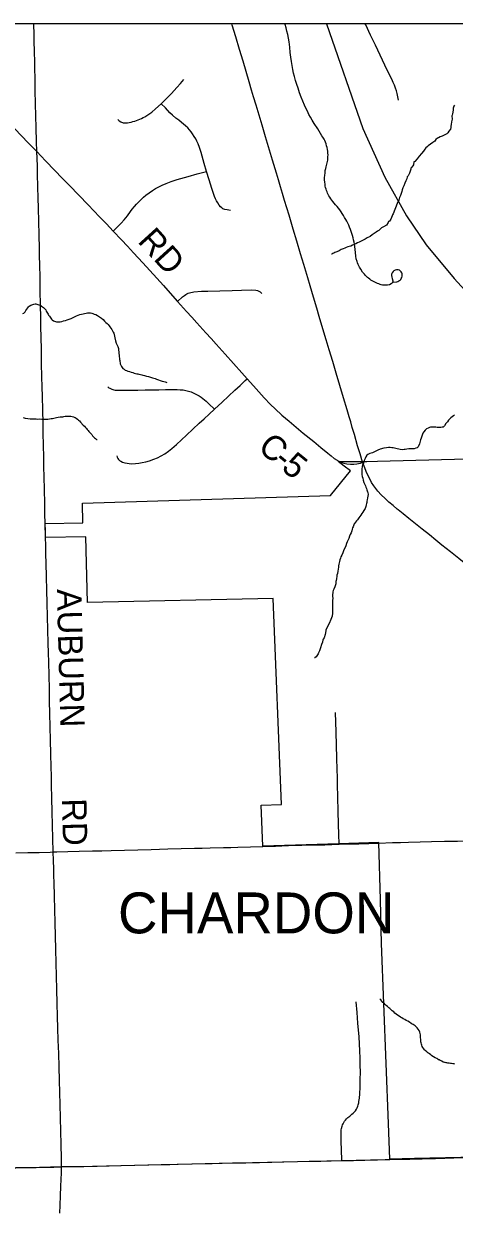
# Model space of a CAD drawing. Extents: x 103424 to 290657, y 38711 to 110967.
# Drawn here: x 133964 to 139264, y 96372 to 110967 of the extents above; entities that cross this region are included whole.
import ezdxf

# ---------------------------------------------------------------- set-up
doc = ezdxf.new("R2010")
doc.units = 0
for name, color, linetype in [('GM_X_City_Street', 7, 'Continuous'), ('GM_X_Corporation', 7, 'Continuous'), ('GM_X_Corporation_Text', 7, 'Continuous'), ('GM_X_County_Road', 7, 'Continuous'), ('GM_X_County_Road_Text', 7, 'Continuous'), ('GM_X_Minor_River', 7, 'Continuous'), ('GM_X_Rail_Line', 7, 'Continuous'), ('GM_X_State_Route', 7, 'Continuous'), ('GM_X_Township_Road', 7, 'Continuous'), ('GM_X_US_Route', 7, 'Continuous')]:
    doc.layers.add(name, color=color, linetype=linetype)

msp = doc.modelspace()

# ---------------------------------------------------------------- linework, layer by layer
at = {"layer": 'GM_X_City_Street'}
msp.add_lwpolyline([(137848, 100874), (137844, 100997), (137841, 101119), (137836, 101284), (137832, 101449), (137827, 101614), (137825, 101701), (137823, 101788), (137819, 101939), (137815, 102090), (137810, 102255), (137806, 102375), (137802, 102494)], dxfattribs=at)
at = {"layer": 'GM_X_Corporation'}
msp.add_lwpolyline([(103424, 96535), (103424, 38711), (175680, 38711), (175680, 110967), (119699, 110967), (119717, 106543), (119720, 106323), (119721, 106006), (119710, 99446), (119706, 99064), (119664, 96690), (117026, 96688), (115542, 96665), (105082, 96575)], close=True, dxfattribs=at)
for points in [[(148355, 110967), (119699, 110967)], [(139727, 97031), (138775, 97009), (138471, 97002), (138454, 97440), (138369, 99655), (138355, 100190), (138337, 100895), (137844, 100880), (136906, 100852), (136888, 101356), (137139, 101363), (137036, 103898), (134751, 103849), (134728, 104654), (134231, 104646), (134227, 104819), (134693, 104827), (134686, 105071), (137739, 105166), (137986, 105467), (137910, 105525), (137833, 105583), (138189, 105584), (138318, 105585), (139739, 105625)], [(133865, 96897), (134160, 96904), (134429, 96910), (134521, 96911), (134811, 96916), (135855, 96941), (137335, 96973), (137877, 96984), (138415, 96997), (138695, 97004), (138975, 97012), (139429, 97024), (139729, 97033), (143875, 97133), (145164, 97185), (148487, 97291), (148594, 97295), (148595, 97227), (148833, 83560)], [(133865, 96897), (134160, 96904), (134429, 96910), (134521, 96911), (134811, 96916), (135855, 96941), (137335, 96973), (137877, 96984), (138415, 96997), (138695, 97004), (138975, 97012), (139429, 97024)]]:
    msp.add_lwpolyline(points, dxfattribs=at)
at = {"layer": 'GM_X_County_Road'}
for p, q in [((137826, 105595), (137852, 105581)), ((134233, 104643), (134232, 104691))]:
    msp.add_line(p, q, dxfattribs=at)
for points in [[(132619, 110967), (132651, 110934), (132752, 110827), (132853, 110719), (132967, 110600), (133045, 110519), (133123, 110437), (133237, 110318), (133302, 110252), (133366, 110185), (133460, 110086), (133554, 109987), (133668, 109868), (133740, 109793), (133812, 109718), (133925, 109602), (134033, 109491), (134125, 109396)], [(134125, 109396), (134121, 109520), (134117, 109685), (134114, 109834), (134111, 109982), (134107, 110147), (134104, 110312), (134102, 110395), (134100, 110478), (134096, 110643), (134094, 110736), (134092, 110829), (134089, 110967)], [(134229, 104817), (134226, 104943), (134223, 105069), (134219, 105234), (134215, 105399), (134213, 105513), (134210, 105628), (134207, 105793), (134204, 105922), (134202, 106051), (134198, 106216), (134194, 106381), (134191, 106502), (134189, 106623), (134185, 106788), (134182, 106953), (134179, 107118), (134177, 107232), (134175, 107347), (134171, 107512), (134168, 107677), (134165, 107842), (134161, 108007), (134159, 108106), (134157, 108204), (134153, 108369), (134149, 108534), (134145, 108699), (134142, 108827), (134138, 108955), (134135, 109120), (134133, 109215), (134131, 109310), (134125, 109396)], [(134125, 109396), (134234, 109282), (134348, 109163), (134437, 109069), (134527, 108976), (134642, 108857), (134756, 108738), (134826, 108665), (134897, 108591), (134982, 108504), (135066, 108416), (135166, 108311), (135241, 108230), (135317, 108148), (135429, 108027), (135515, 107933), (135601, 107839), (135683, 107747), (135765, 107654), (135858, 107552), (135968, 107429), (136032, 107358), (136096, 107286), (136207, 107164), (136270, 107094), (136334, 107024), (136444, 106901), (136547, 106786), (136650, 106671), (136713, 106600), (136792, 106512), (136858, 106438), (136925, 106365), (137003, 106284), (137059, 106229), (137143, 106153), (137230, 106077), (137318, 106004), (137406, 105932), (137534, 105827), (137620, 105755), (137707, 105684), (137747, 105650), (137787, 105619), (137822, 105597), (137826, 105595)], [(137852, 105581), (137877, 105571), (137904, 105563), (137941, 105555), (137985, 105551), (138029, 105550), (138066, 105552), (138087, 105556), (138109, 105562), (138136, 105575)], [(134232, 104691), (134231, 104733), (134229, 104817)], [(134431, 96906), (134429, 97014), (134425, 97179), (134420, 97344), (134416, 97509), (134411, 97674), (134407, 97822), (134404, 97970), (134399, 98135), (134395, 98300), (134390, 98465), (134386, 98610), (134382, 98756), (134378, 98921), (134374, 99086), (134369, 99251), (134365, 99416), (134361, 99581), (134356, 99746), (134352, 99909), (134348, 100072), (134343, 100237), (134339, 100402), (134337, 100486), (134334, 100570), (134331, 100675), (134328, 100779), (134324, 100944), (134320, 101109), (134316, 101274), (134312, 101439), (134308, 101604), (134305, 101714), (134303, 101823), (134299, 101988), (134295, 102153), (134291, 102318), (134287, 102484), (134283, 102634), (134280, 102784), (134276, 102950), (134272, 103115), (134269, 103230), (134266, 103346), (134262, 103511), (134258, 103676), (134253, 103838), (134249, 104000), (134245, 104165), (134241, 104330), (134238, 104441), (134236, 104552), (134233, 104643)], [(134431, 96906), (134568, 96909), (134705, 96912), (134870, 96916), (135016, 96919), (135162, 96922), (135327, 96926), (135492, 96930), (135657, 96933), (135762, 96936), (135867, 96938), (136032, 96942), (136197, 96946), (136283, 96948), (136370, 96950), (136535, 96954), (136700, 96957), (136865, 96961), (137017, 96965), (137168, 96968), (137333, 96971), (137477, 96974), (137620, 96977), (137750, 96980), (137879, 96983), (138022, 96986), (138164, 96989), (138318, 96993), (138472, 96996)], [(138472, 96996), (138587, 96999), (138718, 97001), (138870, 97005), (139035, 97009), (139147, 97012), (139259, 97015), (139424, 97020), (139576, 97024), (139727, 97028)], [(131505, 96844), (131642, 96847), (131778, 96850), (131943, 96853), (132108, 96857), (132199, 96858), (132290, 96860), (132455, 96864), (132620, 96867), (132718, 96869), (132816, 96871), (132981, 96875), (133104, 96877), (133228, 96880), (133348, 96882), (133468, 96885), (133605, 96888), (133742, 96891), (133867, 96894), (133993, 96897), (134118, 96900), (134244, 96902), (134337, 96904), (134431, 96906)], [(134408, 96337), (134412, 96433), (134417, 96551), (134422, 96669), (134428, 96831), (134431, 96906)]]:
    msp.add_lwpolyline(points, dxfattribs=at)
at = {"layer": 'GM_X_Minor_River'}
for points in [[(139265, 109967), (139257, 109953), (139255, 109942), (139252, 109930), (139250, 109908), (139246, 109880), (139241, 109857), (139239, 109843), (139235, 109833), (139238, 109795), (139232, 109760), (139227, 109726), (139223, 109708), (139220, 109691), (139216, 109669), (139198, 109644), (139186, 109626), (139173, 109614), (139147, 109601), (139117, 109586), (139091, 109574), (139070, 109565), (139056, 109559), (139039, 109543), (139025, 109524), (138999, 109506), (138943, 109464), (138929, 109452), (138915, 109439), (138902, 109423), (138886, 109400), (138862, 109370), (138834, 109337), (138809, 109304), (138777, 109273), (138767, 109267), (138762, 109231), (138742, 109204), (138730, 109192), (138730, 109177), (138713, 109129), (138695, 109096), (138686, 109082), (138680, 109061), (138670, 109033), (138657, 109004), (138645, 108974), (138632, 108947), (138624, 108925), (138618, 108905), (138611, 108880), (138601, 108856), (138591, 108828), (138580, 108797), (138568, 108775), (138560, 108754), (138514, 108630), (138504, 108618), (138501, 108604), (138491, 108585), (138483, 108565), (138465, 108538), (138455, 108534), (138450, 108522), (138428, 108491), (138392, 108470), (138370, 108458), (138348, 108435), (138334, 108425)], [(138334, 108425), (138318, 108415), (138304, 108402), (138280, 108386), (138255, 108369), (138227, 108352), (138191, 108334), (138167, 108319), (138143, 108306), (138119, 108294), (138095, 108281), (138073, 108271), (138051, 108260), (138031, 108252), (138011, 108243), (137991, 108233), (137971, 108227), (137952, 108222), (137934, 108216), (137918, 108207), (137898, 108199), (137874, 108188), (137846, 108174), (137818, 108163), (137796, 108153), (137780, 108146), (137770, 108142), (137756, 108134), (137752, 108134)], [(133955, 107401), (133966, 107405), (133981, 107422), (133989, 107438), (134001, 107456), (134013, 107471), (134023, 107483), (134033, 107491), (134053, 107504), (134065, 107510), (134077, 107514), (134089, 107518), (134105, 107521), (134115, 107521), (134125, 107519), (134139, 107515), (134151, 107511), (134163, 107506), (134174, 107502), (134184, 107494), (134196, 107486), (134208, 107478), (134217, 107468), (134227, 107456), (134235, 107446), (134241, 107432), (134248, 107420), (134256, 107406), (134264, 107396), (134271, 107384), (134281, 107370), (134289, 107356), (134308, 107334), (134316, 107325), (134332, 107313), (134345, 107307), (134357, 107303), (134369, 107299), (134383, 107299), (134395, 107300), (134411, 107302), (134435, 107306), (134456, 107311), (134478, 107317), (134500, 107324), (134522, 107332), (134548, 107343), (134574, 107355), (134596, 107366), (134616, 107374), (134636, 107383), (134654, 107389), (134676, 107396), (134696, 107400), (134714, 107404), (134732, 107407), (134750, 107409), (134767, 107409), (134785, 107410), (134803, 107406), (134817, 107402), (134833, 107396), (134852, 107389), (134872, 107377), (134899, 107363), (134921, 107345), (134942, 107328), (134960, 107310), (134976, 107294), (134991, 107280), (135005, 107268), (135016, 107252), (135024, 107240), (135036, 107222), (135047, 107204), (135059, 107188), (135067, 107174), (135072, 107160), (135096, 107066), (135104, 107038), (135115, 107012), (135121, 106996), (135125, 106984), (135130, 106971), (135132, 106953), (135134, 106931), (135137, 106911), (135139, 106891), (135141, 106871), (135144, 106855), (135144, 106838), (135146, 106824), (135147, 106814)], [(135147, 106814), (135151, 106796), (135153, 106782), (135159, 106766), (135168, 106752), (135176, 106738), (135186, 106726), (135199, 106718), (135213, 106706), (135229, 106703), (135246, 106695), (135266, 106689), (135286, 106681), (135306, 106676), (135323, 106670), (135341, 106664), (135355, 106660), (135369, 106659), (135383, 106655), (135400, 106651), (135418, 106647), (135432, 106644), (135450, 106640), (135475, 106634), (135501, 106627), (135527, 106619), (135550, 106613), (135568, 106608), (135584, 106602), (135600, 106596), (135613, 106590), (135655, 106575), (135669, 106571), (135688, 106565), (135704, 106562), (135716, 106558), (135726, 106556), (135726, 106556), (135728, 106556)], [(133958, 106122), (133983, 106117), (134013, 106111), (134043, 106108), (134067, 106108), (134092, 106106), (134116, 106107), (134138, 106105), (134160, 106106), (134189, 106104), (134209, 106105), (134227, 106105), (134245, 106105), (134263, 106105), (134283, 106108), (134302, 106110), (134318, 106113), (134334, 106117), (134350, 106119), (134368, 106124), (134388, 106128), (134414, 106130), (134430, 106133), (134444, 106133), (134458, 106135), (134473, 106138), (134487, 106138), (134497, 106140), (134507, 106140), (134521, 106140), (134531, 106139), (134545, 106139), (134559, 106137), (134576, 106133), (134586, 106127), (134598, 106122), (134612, 106114), (134627, 106104), (134639, 106092), (134651, 106082), (134663, 106068), (134698, 106028), (134713, 106015), (134725, 106001), (134736, 105989), (134746, 105977), (134756, 105963), (134766, 105951)], [(139269, 106151), (139255, 106145), (139239, 106132), (139223, 106120), (139209, 106108), (139195, 106091), (139180, 106071), (139162, 106048), (139142, 106019), (139126, 106005), (139116, 106003), (139100, 106001), (139076, 106002), (139052, 106002), (139036, 106003), (139025, 106003), (139013, 106003), (139001, 106003), (138987, 106005), (138973, 106004), (138959, 106000), (138941, 105994), (138923, 105983), (138907, 105969), (138891, 105948), (138877, 105930), (138868, 105905), (138858, 105869), (138849, 105847), (138837, 105798), (138820, 105761), (138806, 105749), (138792, 105745), (138772, 105740), (138748, 105740), (138723, 105737), (138703, 105737), (138681, 105732), (138659, 105730), (138647, 105730), (138631, 105727), (138600, 105731), (138580, 105735), (138562, 105740), (138546, 105744), (138528, 105748), (138511, 105752), (138495, 105751), (138477, 105753), (138455, 105753), (138431, 105750), (138398, 105746), (138354, 105733), (138324, 105720), (138292, 105705), (138258, 105690), (138226, 105680), (138202, 105667), (138188, 105659), (138174, 105638), (138167, 105620), (138155, 105596), (138145, 105563), (138134, 105543), (138130, 105521), (138127, 105488), (138125, 105450), (138126, 105423), (138130, 105399), (138137, 105379), (138143, 105353), (138152, 105325), (138162, 105301), (138171, 105285), (138177, 105265), (138183, 105249), (138188, 105235), (138192, 105223), (138196, 105211), (138200, 105199), (138203, 105178), (138195, 105134), (138192, 105110), (138188, 105095), (138186, 105079), (138183, 105065), (138181, 105049)], [(134766, 105951), (134777, 105941), (134787, 105929), (134801, 105913), (134812, 105899), (134824, 105887), (134836, 105875), (134847, 105865), (134861, 105854), (134867, 105852)], [(138181, 105049), (138175, 105028), (138166, 105004), (138152, 104980), (138138, 104959), (138126, 104941), (138113, 104922), (138101, 104906), (138091, 104890), (138081, 104879), (138071, 104865), (138061, 104851), (138049, 104836), (138040, 104824), (138032, 104814), (138018, 104779), (138012, 104767), (138009, 104751), (138003, 104728), (137993, 104704), (137984, 104686), (137976, 104665), (137966, 104635), (137953, 104612), (137947, 104596), (137939, 104574), (137930, 104545), (137900, 104482), (137891, 104458), (137879, 104431), (137869, 104411), (137862, 104393), (137856, 104372), (137852, 104352), (137849, 104336), (137845, 104318), (137841, 104299), (137840, 104281), (137836, 104259), (137830, 104232), (137825, 104204), (137819, 104186), (137817, 104170), (137814, 104137), (137810, 104119), (137808, 104105), (137807, 104076), (137795, 104042), (137782, 104011), (137774, 103997), (137770, 103981), (137768, 103967), (137767, 103948), (137767, 103924), (137768, 103898), (137766, 103878), (137766, 103862), (137765, 103847), (137765, 103829), (137765, 103809), (137766, 103791), (137766, 103775), (137766, 103755), (137765, 103732), (137765, 103716), (137761, 103680), (137744, 103637), (137723, 103590), (137682, 103513), (137682, 103500), (137675, 103454), (137663, 103415), (137652, 103397), (137648, 103387), (137644, 103362), (137631, 103332), (137617, 103291), (137604, 103253), (137592, 103230), (137588, 103216), (137565, 103181), (137547, 103167), (137543, 103167)], [(138867, 98388), (138863, 98403), (138859, 98417), (138857, 98431), (138854, 98445), (138854, 98463), (138852, 98475), (138849, 98495), (138849, 98505), (138849, 98515), (138849, 98530), (138844, 98546), (138840, 98564), (138832, 98582), (138821, 98600), (138809, 98616), (138796, 98630), (138784, 98640), (138772, 98647), (138760, 98655), (138747, 98663), (138733, 98671), (138713, 98685), (138694, 98697), (138672, 98708), (138656, 98718), (138637, 98728), (138619, 98738), (138603, 98747), (138548, 98783), (138533, 98795), (138519, 98813), (138498, 98826), (138484, 98840), (138470, 98852), (138457, 98864), (138441, 98878), (138427, 98892), (138414, 98904), (138400, 98918), (138386, 98929), (138373, 98943), (138361, 98959), (138346, 98969), (138346, 98969)], [(139271, 98171), (139259, 98173), (139247, 98175), (139232, 98177), (139218, 98179), (139200, 98180), (139184, 98182), (139174, 98184), (139164, 98186), (139154, 98188), (139143, 98191), (139129, 98195), (139111, 98205), (139101, 98209), (139090, 98215), (139080, 98221), (139070, 98224), (139060, 98230), (139050, 98238), (139031, 98246), (139007, 98258), (138989, 98273), (138974, 98285), (138958, 98297), (138948, 98303), (138937, 98309), (138925, 98319), (138907, 98337), (138896, 98347), (138888, 98357), (138876, 98375), (138867, 98388)]]:
    msp.add_lwpolyline(points, dxfattribs=at)
at = {"layer": 'GM_X_Rail_Line'}
msp.add_lwpolyline([(137692, 110967), (138138, 109679), (138408, 109079), (138678, 108604), (138919, 108248), (139262, 107833), (140159, 106858), (141739, 105159), (142002, 104828), (142224, 104519), (142496, 104115), (142679, 103751), (142863, 103364), (143049, 102903), (143160, 102338), (143182, 101857), (143187, 101457), (143197, 100936), (143224, 100554)], dxfattribs=at)
at = {"layer": 'GM_X_State_Route'}
for points in [[(137971, 106130), (137945, 106217), (137900, 106365), (137855, 106518), (137810, 106670), (137768, 106812), (137725, 106955), (137688, 107078), (137648, 107214), (137602, 107366), (137572, 107468), (137532, 107602), (137490, 107742), (137460, 107843), (137435, 107924), (137411, 108006), (137371, 108138), (137325, 108294), (137281, 108442), (137255, 108528), (137230, 108613), (137203, 108703), (137176, 108793), (137151, 108877), (137125, 108962), (137100, 109047), (137075, 109131), (137028, 109288), (136991, 109413), (136966, 109494), (136942, 109576), (136899, 109719), (136862, 109843), (136826, 109965), (136794, 110070), (136770, 110152), (136740, 110252), (136701, 110381), (136664, 110506), (136621, 110650), (136574, 110807), (136531, 110951), (136526, 110967)], [(138136, 105575), (138104, 105678), (138075, 105775), (138035, 105914), (138009, 106001), (137990, 106069), (137971, 106130)], [(138575, 104986), (138563, 104996), (138510, 105040), (138459, 105084), (138414, 105126), (138366, 105172), (138325, 105216), (138297, 105252), (138273, 105284), (138247, 105324), (138223, 105370), (138200, 105414), (138180, 105459), (138162, 105503), (138136, 105575)], [(140207, 103682), (140152, 103726), (140081, 103783), (140013, 103836), (139945, 103891), (139872, 103949), (139774, 104026), (139704, 104082), (139635, 104138), (139564, 104193), (139493, 104247), (139407, 104318), (139320, 104389), (139217, 104472), (139113, 104555), (139039, 104615), (138958, 104681), (138868, 104751), (138789, 104814), (138704, 104882), (138636, 104937), (138575, 104986)]]:
    msp.add_lwpolyline(points, dxfattribs=at)
at = {"layer": 'GM_X_Township_Road'}
for points in [[(138508, 107789), (138557, 107793), (138570, 107796), (138583, 107804), (138597, 107812), (138605, 107822), (138612, 107834), (138618, 107847), (138622, 107862), (138623, 107876), (138622, 107890), (138617, 107903), (138609, 107916), (138600, 107927), (138588, 107934), (138572, 107939), (138555, 107940), (138538, 107937), (138522, 107928), (138510, 107920), (138498, 107905), (138493, 107887), (138491, 107871), (138494, 107851), (138499, 107833), (138506, 107805), (138506, 107791), (138501, 107778), (138488, 107767), (138467, 107756), (138442, 107750), (138393, 107751), (138380, 107753), (138366, 107756), (138353, 107760), (138336, 107766), (138319, 107772), (138302, 107779), (138286, 107787), (138270, 107796), (138255, 107805), (138239, 107814), (138225, 107825), (138210, 107836), (138196, 107847), (138183, 107859), (138170, 107872), (138158, 107885), (138146, 107899), (138135, 107913), (138113, 107947), (138096, 107974), (138088, 107990), (138081, 108007), (138074, 108024), (138069, 108041), (138058, 108074), (138052, 108110), (138047, 108152), (138044, 108190), (138040, 108228), (138036, 108255), (138031, 108282), (138025, 108308), (138018, 108335), (138011, 108361), (138003, 108387), (137995, 108413), (137985, 108438), (137975, 108463), (137965, 108488), (137953, 108513), (137941, 108537), (137928, 108561), (137915, 108585), (137901, 108608), (137886, 108631), (137871, 108654), (137855, 108676), (137839, 108698), (137822, 108719), (137804, 108739), (137771, 108780), (137744, 108815), (137731, 108833), (137722, 108849), (137713, 108865), (137705, 108882), (137698, 108899), (137691, 108916), (137686, 108933), (137681, 108951), (137677, 108969), (137673, 108992), (137670, 109018), (137667, 109045), (137667, 109074), (137669, 109102), (137673, 109135), (137677, 109161), (137683, 109185), (137687, 109205), (137692, 109222), (137696, 109239), (137700, 109256), (137706, 109289), (137708, 109309), (137709, 109329), (137710, 109355), (137709, 109377), (137707, 109398), (137703, 109420), (137698, 109445), (137693, 109466), (137686, 109489), (137678, 109510), (137669, 109530), (137661, 109546), (137646, 109573), (137636, 109588), (137584, 109673), (137539, 109741), (137514, 109781), (137494, 109816), (137474, 109852), (137456, 109890), (137437, 109927), (137420, 109965), (137399, 110015), (137381, 110064), (137360, 110119), (137342, 110173), (137326, 110220), (137310, 110269), (137297, 110318), (137287, 110359), (137278, 110405), (137268, 110455), (137260, 110501), (137253, 110555), (137246, 110615), (137239, 110679), (137231, 110743), (137224, 110790), (137215, 110834), (137205, 110877), (137194, 110918), (137183, 110956), (137179, 110967)], [(138578, 110027), (138560, 110109), (138552, 110142), (138541, 110176), (138527, 110211), (138513, 110246), (138494, 110286), (138452, 110371), (138411, 110456), (138353, 110579), (138295, 110702), (138235, 110828), (138175, 110955), (138169, 110967)], [(135122, 109788), (135139, 109774), (135161, 109759), (135188, 109749), (135212, 109748), (135241, 109749), (135264, 109753), (135286, 109757), (135309, 109763), (135331, 109769), (135352, 109776), (135374, 109784), (135395, 109793), (135416, 109802), (135436, 109812), (135457, 109823), (135494, 109847), (135517, 109863), (135541, 109881), (135587, 109920), (135657, 109983), (135724, 110050), (135784, 110110), (135851, 110182), (135896, 110233), (135935, 110282)], [(136509, 108669), (136467, 108676), (136438, 108683), (136417, 108692), (136401, 108702), (136386, 108715), (136371, 108734), (136352, 108763), (136336, 108788), (136324, 108813), (136311, 108843), (136278, 108941), (136247, 109046), (136215, 109150), (136187, 109249), (136149, 109383), (136129, 109444), (136111, 109489), (136097, 109521), (136083, 109550), (136064, 109579), (136043, 109612), (136025, 109637), (136006, 109660), (135983, 109685), (135957, 109710), (135930, 109733), (135907, 109752), (135873, 109779), (135838, 109805), (135796, 109842), (135763, 109873), (135708, 109932), (135657, 109983)], [(135066, 108416), (135109, 108459), (135162, 108513), (135199, 108555), (135240, 108606), (135277, 108657), (135299, 108685), (135326, 108718), (135352, 108749), (135384, 108781), (135415, 108811), (135439, 108832), (135469, 108858), (135507, 108886), (135549, 108914), (135588, 108940), (135628, 108962), (135670, 108983), (135718, 109003), (135780, 109026), (135855, 109051), (135987, 109090), (136101, 109120), (136215, 109150)], [(135858, 107552), (135920, 107606), (135930, 107615), (135944, 107626), (135959, 107635), (135974, 107644), (135990, 107651), (136006, 107658), (136023, 107663), (136040, 107667), (136057, 107670), (136151, 107676), (136230, 107679), (136380, 107683), (136529, 107686), (136647, 107690), (136765, 107693), (136821, 107691), (136842, 107685), (136859, 107678), (136876, 107668), (136896, 107649)], [(135110, 105652), (135116, 105635), (135124, 105618), (135132, 105607), (135143, 105596), (135160, 105585), (135182, 105574), (135208, 105566), (135236, 105561), (135263, 105557), (135297, 105555), (135339, 105557), (135380, 105561), (135423, 105568), (135468, 105579), (135514, 105592), (135564, 105609), (135611, 105628), (135656, 105651), (135702, 105678), (135746, 105708), (135789, 105743), (135846, 105792), (135967, 105905), (136045, 105979), (136124, 106053), (136185, 106109), (136246, 106165), (136311, 106224), (136407, 106313), (136485, 106386), (136563, 106459), (136627, 106518), (136690, 106578), (136713, 106600)], [(134998, 106502), (135014, 106490), (135026, 106483), (135049, 106471), (135073, 106462), (135089, 106459), (135111, 106458), (135276, 106460), (135368, 106461), (135461, 106462), (135626, 106465), (135710, 106466), (135794, 106467), (135854, 106466), (135890, 106465), (135927, 106462), (135959, 106455), (135993, 106447), (136025, 106438), (136058, 106423), (136092, 106407), (136122, 106391), (136147, 106375), (136170, 106358), (136191, 106341), (136210, 106324), (136243, 106291), (136311, 106224)], [(137879, 96983), (137876, 97119), (137874, 97213), (137871, 97308), (137872, 97336), (137874, 97362), (137877, 97379), (137884, 97405), (137890, 97421), (137897, 97437), (137905, 97453), (137914, 97468), (137924, 97482), (137936, 97496), (137954, 97512), (137977, 97531), (138002, 97552), (138021, 97566), (138036, 97582), (138048, 97597), (138059, 97615), (138068, 97632), (138076, 97654), (138082, 97670), (138088, 97692), (138091, 97709), (138096, 97751), (138101, 97804), (138104, 97885), (138106, 97981), (138108, 98069), (138107, 98156), (138106, 98244), (138103, 98332), (138098, 98420), (138092, 98507), (138079, 98672), (138069, 98804), (138058, 98936)]]:
    msp.add_lwpolyline(points, dxfattribs=at)
at = {"layer": 'GM_X_US_Route'}
for points in [[(136908, 100847), (137065, 100852), (137222, 100857), (137387, 100862), (137529, 100865), (137671, 100869), (137759, 100871), (137848, 100874), (137969, 100878), (138091, 100881), (138214, 100885), (138337, 100889)], [(136908, 100847), (137065, 100852), (137222, 100857), (137387, 100862), (137529, 100865), (137671, 100869), (137759, 100871), (137848, 100874), (137969, 100878), (138091, 100881), (138214, 100885), (138337, 100889)], [(138337, 100889), (138502, 100894), (138602, 100896), (138702, 100899), (138843, 100904), (138983, 100908), (139143, 100911), (139302, 100914), (139408, 100918), (139514, 100922), (139600, 100927), (139680, 100931)], [(138337, 100889), (138502, 100894), (138602, 100896), (138702, 100899), (138843, 100904), (138983, 100908), (139143, 100911), (139302, 100914), (139408, 100918), (139514, 100922), (139600, 100927), (139680, 100931)], [(133867, 100767), (134017, 100771), (134154, 100774), (134290, 100778), (134328, 100779), (134372, 100780), (134509, 100784), (134646, 100788), (134811, 100792), (134925, 100795), (135040, 100798), (135205, 100803), (135370, 100807), (135535, 100811), (135636, 100814), (135737, 100817), (135902, 100821), (136067, 100825), (136162, 100828), (136258, 100830), (136423, 100834), (136512, 100836), (136600, 100838), (136754, 100842), (136908, 100847)], [(133867, 100767), (134017, 100771), (134154, 100774), (134290, 100778), (134328, 100779), (134372, 100780), (134509, 100784), (134646, 100788), (134811, 100792), (134925, 100795), (135040, 100798), (135205, 100803), (135370, 100807), (135535, 100811), (135636, 100814), (135737, 100817), (135902, 100821), (136067, 100825), (136162, 100828), (136258, 100830), (136423, 100834), (136512, 100836), (136600, 100838), (136754, 100842), (136908, 100847)]]:
    msp.add_lwpolyline(points, dxfattribs=at)

# ---------------------------------------------------------------- texts
at = {"layer": 'GM_X_Corporation_Text'}
msp.add_text('CHARDON', height=503.1, rotation=0, dxfattribs=at).set_placement((135125, 99778))
at = {"layer": 'GM_X_County_Road_Text'}
for s, height, rotation, p in [('RD', 301.9, 312.2079, (135356, 108286)), ('C', 302, 319.2624, (136832, 105734)), ('5', 302, 321.0004, (137123, 105488)), ('-', 302, 320.6914, (137026, 105567)), ('AUBURN', 301.9, 271.464, (134372, 104013)), ('RD', 301.9, 271.4699, (134434, 101435))]:
    msp.add_text(s, height=height, rotation=rotation, dxfattribs=at).set_placement(p)

doc.saveas('drawing.dxf')
